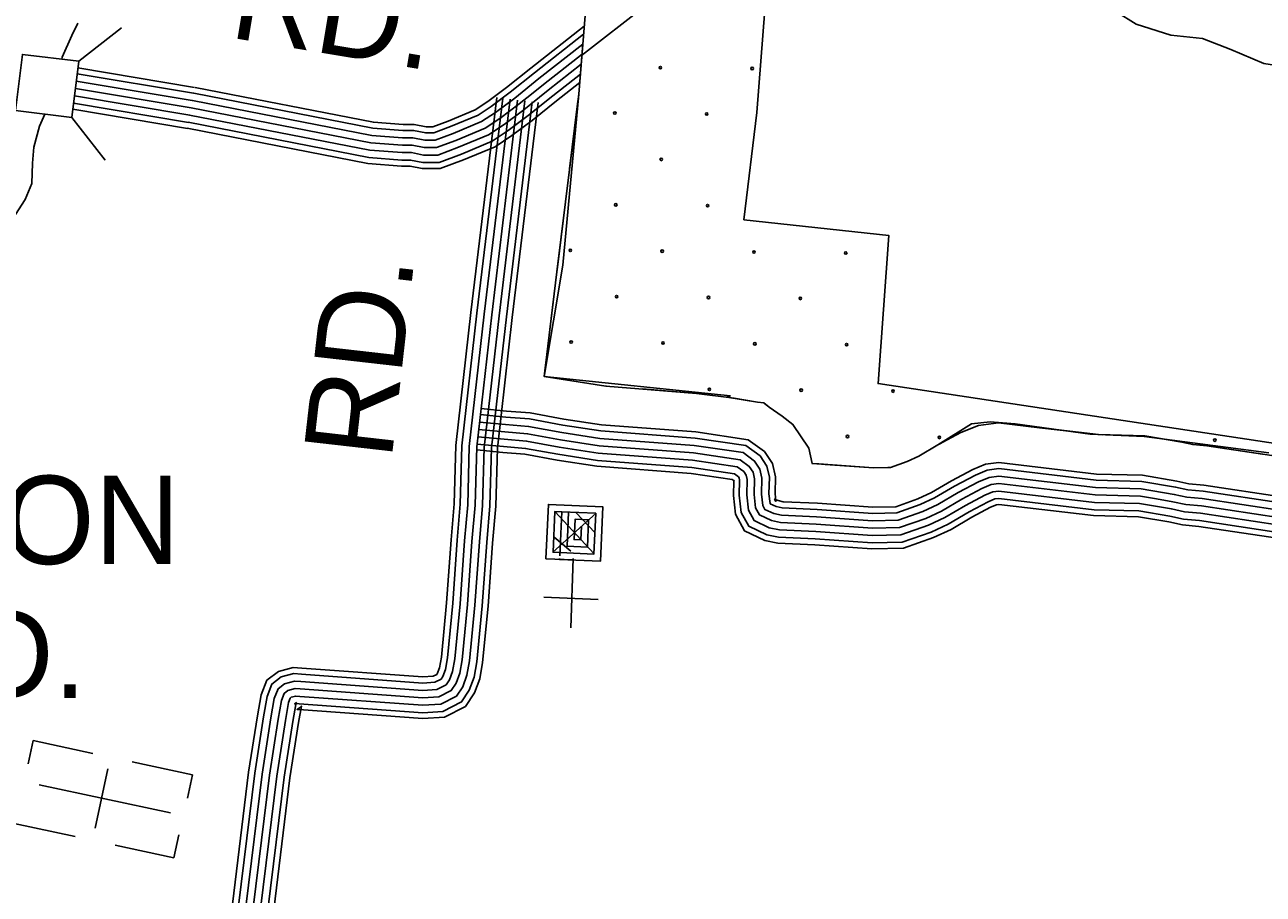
# Model space of a CAD drawing. Extents: x 1788175 to 1969470, y 584502 to 738744.
# Drawn here: x 1867150 to 1872337, y 668185 to 671828 of the extents above; entities that cross this region are included whole.
import ezdxf

# ---------------------------------------------------------------- set-up
doc = ezdxf.new("R2010")
doc.units = 0
for name, color, linetype in [('DESIGN - EROSION CONTROL - Devices', 7, 'Continuous'), ('DESIGN - ROW - Right-of-Way and Easement Labels', 7, 'Continuous'), ('DESIGN - SCRATCH - User 1', 7, 'Continuous'), ('DESIGN - TRANSPORTATION - Text', 7, 'Continuous'), ('DESIGN - UTILITIES - Cable (Underground) with Text', 7, 'Continuous'), ('SURVEY - CONTOURS - Index with Text', 7, 'Continuous'), ('SURVEY - DRAINAGE - Storm Sewer', 7, 'Continuous'), ('SURVEY - TRANSPORTATION - Roads', 7, 'Continuous'), ('SURVEY - VEGETATION - Features with Text', 7, 'Continuous')]:
    doc.layers.add(name, color=color, linetype=linetype)

msp = doc.modelspace()

# ---------------------------------------------------------------- linework, layer by layer
at = {"layer": 'DESIGN - EROSION CONTROL - Devices'}
for centre in [(1869811.6, 671648.6), (1870196.1, 671644.9), (1869621.2, 671458.2), (1870005.7, 671454.5), (1869815.3, 671264), (1869624.9, 671073.6), (1870009.5, 671069.9), (1869434.5, 670883.2), (1869819.1, 670879.5), (1870203.6, 670875.8), (1870588.2, 670872), (1869628.6, 670689.1), (1870013.2, 670685.3), (1870397.8, 670681.6), (1869438.2, 670498.7), (1869822.8, 670494.9), (1870207.3, 670491.2), (1870591.9, 670487.5), (1870016.9, 670300.8), (1870401.5, 670297.1), (1870786, 670293.3), (1870595.6, 670102.9), (1870980.2, 670099.2), (1872133.8, 670088)]:
    msp.add_circle(centre, 5.28, dxfattribs=at)
at = {"layer": 'DESIGN - SCRATCH - User 1'}
msp.add_line((1870105.2, 670273.3), (1870090.5, 670268), dxfattribs=at)
for points in [[(1870160.7, 671011), (1870216.2, 671460.8), (1870346.4, 673146.4)], [(1869296.5, 672607.9), (1869554.2, 672578.9), (1869469.9, 671536.9), (1869403.6, 670821.5)], [(1873720.1, 670573), (1873562.4, 669896.6), (1870723.7, 670325), (1870768.8, 670945), (1870160.7, 671011)], [(1869403.6, 670821.5), (1869325, 670354.7), (1870105.2, 670273.3)], [(1870090.5, 670268), (1870218.2, 670247.4), (1870244.8, 670243.6), (1870266.7, 670226.1), (1870303.5, 670200.9), (1870321.8, 670188)], [(1870321.8, 670188), (1870366.5, 670153.8), (1870433.6, 670054), (1870447.6, 669990.1)], [(1870974.4, 670068), (1871114.9, 670156), (1871193.2, 670164.7), (1871297.7, 670156), (1871611.1, 670112.4), (1871837.5, 670103.7), (1872359.8, 670034)], [(1870447.6, 669990.1), (1870704.1, 669972), (1870776, 669973.6), (1870846, 669998.3), (1870893.8, 670020.4), (1870974.4, 670068)]]:
    msp.add_lwpolyline(points, dxfattribs=at)
at = {"layer": 'DESIGN - TRANSPORTATION - Text'}
for points in [[(1871587.3, 672133.9), (1871633.5, 672054.7), (1871659.8, 671968.9), (1871719.2, 671883.2), (1871804.9, 671830.4), (1871950, 671784.2), (1872081.9, 671771), (1872200.7, 671724.8), (1872339.2, 671665.4), (1872550.2, 671632.4), (1872622.8, 671592.8), (1872708.5, 671520.2), (1872835.1, 671351.5)], [(1867372.4, 671834.6), (1867346.9, 671783.6), (1867306.1, 671691.8), (1867304.8, 671684)], [(1867233.1, 671453.4), (1867211.3, 671403.1), (1867188.1, 671314.8), (1867182.6, 671248.8), (1867179.3, 671162.7), (1867151.9, 671096.5), (1867098.7, 671014), (1867012.1, 670863.3), (1866939.1, 670766.6)]]:
    msp.add_lwpolyline(points, dxfattribs=at)
at = {"layer": 'DESIGN - UTILITIES - Cable (Underground) with Text'}
for p, q in [((1869323.3, 669430.3), (1869551.2, 669420)), ((1867184.2, 668828.9), (1867163.3, 668731.3)), ((1867435.3, 668775), (1867184.2, 668828.8)), ((1867497.6, 668710.4), (1867444.4, 668462.5)), ((1867852.3, 668685.6), (1867599.9, 668739.7)), ((1867852.3, 668685.5), (1867831.4, 668588.2)), ((1867105.7, 668481.3), (1867360.8, 668426.6)), ((1867527.9, 668390.8), (1867773.8, 668338.1)), ((1867773.8, 668338.2), (1867794.4, 668434.3))]:
    msp.add_line(p, q, dxfattribs=at)
for points in [[(1869446.4, 669580.5), (1869446.5, 669585.6), (1869332.6, 669590.8), (1869343, 669818.6), (1869570.8, 669808.3), (1869560.5, 669580.4), (1869389.6, 669588.2), (1869389.8, 669592.2)], [(1869390.2, 669602.4), (1869398.6, 669787.5), (1869541.1, 669781.1), (1869533.3, 669610.2), (1869362.4, 669618), (1869370.2, 669788.9), (1869427.1, 669786.3), (1869420.7, 669643.8), (1869506.1, 669640), (1869511.3, 669753.9), (1869454.3, 669756.5), (1869450.4, 669671), (1869478.9, 669669.7), (1869481.5, 669726.7)], [(1869360.7, 669618), (1869543.2, 669781.9)], [(1869532.6, 669613.1), (1869371.2, 669786.7)], [(1869536.6, 669700.5), (1869458.6, 669782.8)], [(1869436.8, 669623.2), (1869366.4, 669681.9)], [(1869436.1, 669301.2), (1869446.8, 669591.4)], [(1867209.5, 668644), (1867760.1, 668526)]]:
    msp.add_lwpolyline(points, dxfattribs=at)
at = {"layer": 'SURVEY - CONTOURS - Index with Text'}
for points in [[(1871091, 672173.3), (1870226.2, 672067.6), (1869903.1, 671975.3), (1869751.4, 671909.3), (1869481.9, 671699.4)], [(1867862.7, 671565.5), (1868610.2, 671419.8), (1868734.4, 671410.2), (1868780.5, 671410.2), (1868831.5, 671400), (1868858.1, 671400), (1868923.5, 671424.5), (1869036.7, 671471.7), (1869088.8, 671506.5), (1869167.4, 671565.4), (1869167.4, 671565.4), (1869268.6, 671646.4), (1869493, 671822.7)], [(1867858, 671541.2), (1868606.9, 671395.2), (1868733.5, 671385.5), (1868778, 671385.5), (1868829, 671375.3), (1868862.6, 671375.3), (1868932.6, 671401.5), (1869048.4, 671449.8), (1869103.1, 671486.3), (1869182.6, 671545.9), (1869182.6, 671545.9), (1869284, 671627), (1869490.3, 671789.1)], [(1867852.1, 671510.8), (1868602.7, 671364.5), (1868732.3, 671354.5), (1868774.9, 671354.5), (1868825.9, 671344.3), (1868868.2, 671344.3), (1868944, 671372.7), (1869063.1, 671422.3), (1869121, 671461), (1869201.5, 671521.3), (1869201.5, 671521.3), (1869303.2, 671602.7), (1869486.9, 671747)], [(1867840.2, 671449.9), (1868594.4, 671302.9), (1868729.9, 671292.5), (1868768.8, 671292.5), (1868819.8, 671282.3), (1868879.5, 671282.3), (1868966.8, 671315.1), (1869092.5, 671367.4), (1869156.9, 671410.3), (1869239.5, 671472.3), (1869239.5, 671472.3), (1869341.8, 671554.1), (1869480.1, 671662.8)], [(1867846.2, 671480.4), (1868598.5, 671333.7), (1868731.1, 671323.5), (1868771.9, 671323.5), (1868822.9, 671313.3), (1868873.8, 671313.3), (1868955.4, 671343.9), (1869077.8, 671394.9), (1869139, 671435.7), (1869220.5, 671496.8), (1869271.5, 671537.6), (1869322.5, 671578.4), (1869483.5, 671704.9)], [(1867369.4, 671622.6), (1867856.3, 671541.5)], [(1867372.4, 671647.1), (1867860.4, 671565.9)], [(1867834.3, 671419.5), (1868590.2, 671272.1), (1868728.7, 671261.5), (1868765.7, 671261.5), (1868816.7, 671251.3), (1868885.1, 671251.3), (1868978.2, 671286.2), (1869107.2, 671340), (1869174.8, 671385), (1869258.5, 671447.8), (1869258.5, 671447.8), (1869361, 671529.8), (1869476.7, 671620.7)], [(1867361.9, 671561), (1867846.2, 671480.4)], [(1867846.2, 671480.4), (1867361.9, 671561)], [(1867846.2, 671480.4), (1867361.9, 671561)], [(1867365.6, 671591.8), (1867851.2, 671510.9)], [(1867829.4, 671394.3), (1868586.8, 671246.6), (1868727.7, 671235.8), (1868763.2, 671235.8), (1868814.2, 671225.6), (1868889.8, 671225.6), (1868987.7, 671262.3), (1869119.4, 671317.2), (1869189.6, 671364), (1869274.3, 671427.5), (1869274.3, 671427.5), (1869377, 671509.7), (1869473.9, 671585.8)], [(1867354.3, 671499.4), (1867836, 671419.2)], [(1867358.1, 671530.2), (1867841.1, 671449.8)], [(1867351.2, 671473.9), (1867831.7, 671393.8)]]:
    msp.add_lwpolyline(points, dxfattribs=at)
at = {"layer": 'SURVEY - DRAINAGE - Storm Sewer'}
for p, q in [((1867375.9, 671675.3), (1867554.9, 671815.1)), ((1867346.9, 671439.5), (1867486.7, 671260.5))]:
    msp.add_line(p, q, dxfattribs=at)
msp.add_lwpolyline([(1867111.1, 671468.4), (1867346.9, 671439.5), (1867375.9, 671675.3), (1867140.1, 671704.2)], close=True, dxfattribs=at)
at = {"layer": 'SURVEY - TRANSPORTATION - Roads'}
for points in [[(1869126.7, 671523.2), (1869018.1, 670622.4), (1868954.8, 670065.8), (1868948.1, 669820.5), (1868935.1, 669670.2), (1868916.6, 669406.5), (1868894.4, 669178.7), (1868886.7, 669133.9), (1868877.3, 669108.7), (1868875.7, 669106.3), (1868860.8, 669098.7), (1868817, 669095.9), (1868310.7, 669132.6), (1868273.8, 669135.7), (1868212.5, 669119), (1868163.5, 669081.7), (1868139.4, 669020.4), (1868124.2, 668932.8), (1868087.3, 668696.4), (1867986, 667867.2)], [(1869152.2, 671520.1), (1869043.6, 670619.4), (1868980.5, 670064), (1868973.8, 669819), (1868960.8, 669668.2), (1868942.3, 669404.4), (1868919.9, 669175.3), (1868911.6, 669127.2), (1868900.3, 669097), (1868893.4, 669086.5), (1868867.7, 669073.4), (1868816.9, 669070.1), (1868308.7, 669106.9), (1868276.2, 669109.7), (1868224.1, 669095.5), (1868184.8, 669065.6), (1868164.3, 669013.4), (1868149.6, 668928.6), (1868112.7, 668692.8), (1868011.5, 667863.7)], [(1869183, 671516.4), (1869074.4, 670615.8), (1869011.4, 670061.8), (1869004.8, 669817.3), (1868991.7, 669665.8), (1868973.2, 669401.8), (1868950.6, 669171.1), (1868941.7, 669119), (1868928.2, 669082.9), (1868914.8, 669062.6), (1868876.1, 669042.9), (1868816.8, 669039.1), (1868306.3, 669076), (1868279, 669078.4), (1868238, 669067.1), (1868210.4, 669046.1), (1868194.3, 669005.1), (1868180.2, 668923.6), (1868143.4, 668688.5), (1868042.2, 667859.6)], [(1869213.8, 671512.7), (1869105.2, 670612.2), (1869042.4, 670059.6), (1869035.7, 669815.5), (1869022.6, 669663.4), (1869004.1, 669399.2), (1868981.4, 669167), (1868971.7, 669110.9), (1868956, 669068.8), (1868936.2, 669038.7), (1868884.5, 669012.4), (1868816.7, 669008), (1868303.8, 669045.1), (1868281.9, 669047), (1868252, 669038.8), (1868236.1, 669026.7), (1868224.3, 668996.7), (1868210.8, 668918.6), (1868174.1, 668684.3), (1868072.9, 667855.4)], [(1869213.8, 671512.7), (1869105.2, 670612.2), (1869042.4, 670059.6), (1869035.7, 669815.5), (1869022.6, 669663.4), (1869004.1, 669399.2), (1868981.4, 669167), (1868971.7, 669110.9), (1868956, 669068.8), (1868936.2, 669038.7), (1868884.5, 669012.4), (1868816.7, 669008), (1868303.8, 669045.1), (1868281.9, 669047), (1868252, 669038.8), (1868236.1, 669026.7), (1868224.3, 668996.7), (1868210.8, 668918.6), (1868174.1, 668684.3), (1868072.9, 667855.4)], [(1869244.6, 671509), (1869136, 670608.5), (1869073.3, 670057.4), (1869066.7, 669813.7), (1869053.5, 669661), (1869035, 669396.6), (1869012.1, 669162.8), (1869001.8, 669102.8), (1868983.8, 669054.7), (1868957.6, 669014.8), (1868892.8, 668981.8), (1868816.6, 668976.9), (1868301.4, 669014.2), (1868284.8, 669015.6), (1868266, 669010.5), (1868261.8, 669007.3), (1868254.3, 668988.3), (1868241.4, 668913.5), (1868204.9, 668680), (1868103.6, 667851.3)], [(1869275.4, 671505.2), (1869166.8, 670604.9), (1869104.3, 670055.3), (1869097.7, 669812), (1869084.4, 669658.5), (1869065.9, 669394), (1869042.9, 669158.7), (1869031.8, 669094.6), (1869011.6, 669040.6), (1868979, 668990.9), (1868901.2, 668951.3), (1868816.4, 668945.8), (1868299, 668983.3), (1868287.6, 668984.3), (1868280, 668982.2), (1868287.5, 668987.9), (1868284.3, 668979.9), (1868272, 668908.5), (1868235.6, 668675.7), (1868134.4, 667847.1)], [(1869299.9, 671502.3), (1869191.4, 670602.1), (1869129, 670053.5), (1869122.3, 669810.6), (1869109, 669656.6), (1869090.5, 669391.9), (1869067.4, 669155.4), (1869055.8, 669088.2), (1869033.8, 669029.3), (1868996, 668971.8), (1868907.9, 668927), (1868816.3, 668921.1), (1868297, 668958.7), (1868289.9, 668959.3), (1868291.1, 668959.6), (1868308, 668972.4), (1868308.3, 668973.2), (1868296.3, 668904.4), (1868260, 668672.3), (1868158.8, 667843.8)], [(1872422.1, 669849.2), (1872087.9, 669899.7), (1872024.9, 669905.1), (1871974.6, 669916), (1871974.6, 669916), (1871830.7, 669940.7), (1871638.9, 669945.7), (1871229, 669994.2), (1871173.9, 669987.2), (1871120.1, 669964.8), (1871031.2, 669917.5), (1870947.8, 669868.2), (1870889.9, 669841.4), (1870797.5, 669808.8), (1870701.9, 669806.6), (1870469.5, 669823.1), (1870325.7, 669829.9), (1870304.8, 669834.2), (1870290.3, 669841.1), (1870295.9, 669830.7), (1870292.2, 669863.9), (1870293.9, 669934.5), (1870282, 669989.2), (1870248, 670039.7), (1870180, 670089.4), (1869959.8, 670121.9), (1869565, 670151.7), (1869407.9, 670176.1), (1869266.9, 670201.9), (1869167.3, 670209.7), (1869059.1, 670220.1)], [(1872413.7, 669793.1), (1872081.3, 669843.4), (1872016.4, 669848.9), (1871963.8, 669860.4), (1871963.8, 669860.4), (1871825.1, 669884.1), (1871634.8, 669889), (1871229.2, 669937.1), (1871188.6, 669931.9), (1871144.4, 669913.5), (1871059, 669868), (1870974.2, 669817.9), (1870911.3, 669788.8), (1870807.8, 669752.3), (1870700.5, 669749.8), (1870466.2, 669766.4), (1870318.6, 669773.5), (1870286.7, 669780.1), (1870249.2, 669797.8), (1870240.8, 669813.5), (1870235.4, 669861.4), (1870237.1, 669929.1), (1870228.9, 669966.5), (1870206.5, 669999.8), (1870157.8, 670035.3), (1869953.5, 670065.5), (1869558.5, 670095.3), (1869398.5, 670120.2), (1869259.5, 670145.6), (1869162.4, 670153.2), (1869053.7, 670163.6)], [(1872418.3, 669823.7), (1872084.9, 669874.2), (1872021, 669879.6), (1871969.7, 669890.8), (1871969.7, 669890.8), (1871828.1, 669915), (1871637, 669920), (1871229.1, 669968.3), (1871180.6, 669962.1), (1871131.1, 669941.5), (1871043.8, 669895), (1870959.8, 669845.4), (1870899.6, 669817.6), (1870802.2, 669783.2), (1870701.3, 669780.9), (1870468, 669797.4), (1870322.5, 669804.4), (1870296.6, 669809.7), (1870271.7, 669821.5), (1870270.9, 669822.9), (1870266.4, 669862.8), (1870268.2, 669932.1), (1870257.9, 669978.9), (1870229.1, 670021.6), (1870169.9, 670064.9), (1869957, 670096.4), (1869562.1, 670126.1), (1869403.6, 670150.7), (1869263.5, 670176.4), (1869165.1, 670184.1), (1869056.7, 670194.5)], [(1872404.4, 669731.8), (1872074, 669781.8), (1872007.1, 669787.5), (1871951.9, 669799.5), (1871951.9, 669799.5), (1871819, 669822.2), (1871630.3, 669827.1), (1871229.5, 669874.6), (1871204.7, 669871.4), (1871170.9, 669857.4), (1871089.3, 669813.9), (1871003.1, 669763), (1870934.7, 669731.3), (1870819.1, 669690.6), (1870699.1, 669687.8), (1870462.5, 669704.5), (1870310.8, 669711.8), (1870266.9, 669720.8), (1870204.3, 669750.5), (1870180.5, 669794.7), (1870173.3, 669858.7), (1870174.9, 669923.1), (1870170.8, 669941.7), (1870161.1, 669956.2), (1870133.6, 669976.2), (1869946.7, 670003.9), (1869551.4, 670033.7), (1869388.1, 670059), (1869251.5, 670084), (1869157, 670091.4), (1869047.7, 670101.9)], [(1872409, 669762.4), (1872077.6, 669812.6), (1872011.8, 669818.2), (1871957.8, 669829.9), (1871890, 669841.5), (1871822.1, 669853.2), (1871632.6, 669858.1), (1871229.4, 669905.8), (1871196.7, 669901.7), (1871157.7, 669885.4), (1871074.1, 669841), (1870988.6, 669790.5), (1870923, 669760.1), (1870813.5, 669721.5), (1870699.8, 669718.8), (1870464.3, 669735.5), (1870314.7, 669742.7), (1870276.8, 669750.4), (1870226.8, 669774.2), (1870210.6, 669804.1), (1870204.4, 669860.1), (1870206, 669926.1), (1870199.9, 669954.1), (1870183.8, 669978), (1870145.7, 670005.8), (1869950.1, 670034.7), (1869555, 670064.5), (1869393.3, 670089.6), (1869255.5, 670114.8), (1869159.7, 670122.3), (1869050.7, 670132.8)], [(1872409, 669762.4), (1872077.6, 669812.6), (1872011.8, 669818.2), (1871957.8, 669829.9), (1871890, 669841.5), (1871822.1, 669853.2), (1871632.6, 669858.1), (1871229.4, 669905.8), (1871196.7, 669901.7), (1871157.7, 669885.4), (1871074.1, 669841), (1870988.6, 669790.5), (1870923, 669760.1), (1870813.5, 669721.5), (1870699.8, 669718.8), (1870464.3, 669735.5), (1870314.7, 669742.7), (1870276.8, 669750.4), (1870226.8, 669774.2), (1870210.6, 669804.1), (1870204.4, 669860.1), (1870206, 669926.1), (1870199.9, 669954.1), (1870183.8, 669978), (1870145.7, 670005.8), (1869950.1, 670034.7), (1869555, 670064.5), (1869393.3, 670089.6), (1869255.5, 670114.8), (1869159.7, 670122.3), (1869050.7, 670132.8)], [(1872396, 669676.7), (1872067.4, 669726.4), (1871998.8, 669732.3), (1871941.3, 669744.8), (1871941.3, 669744.8), (1871813.6, 669766.6), (1871626.3, 669771.5), (1871229.8, 669818.5), (1871219.2, 669817.1), (1871194.8, 669807), (1871116.6, 669765.3), (1871029, 669713.6), (1870955.7, 669679.7), (1870829.3, 669635.1), (1870697.7, 669632), (1870459.2, 669648.9), (1870303.8, 669656.4), (1870249.1, 669667.6), (1870163.9, 669708), (1870126.3, 669777.7), (1870117.5, 669856.3), (1870119, 669917.8), (1870118.7, 669919.4), (1870120.3, 669917), (1870111.9, 669923.1), (1869940.5, 669948.5), (1869545.1, 669978.3), (1869378.8, 670004.1), (1869244.3, 670028.7), (1869152.2, 670035.9), (1869042.4, 670046.5)], [(1872399.7, 669701.1), (1872070.3, 669751), (1872002.5, 669756.8), (1871946, 669769), (1871946, 669769), (1871816, 669791.3), (1871628.1, 669796.2), (1871229.7, 669843.4), (1871212.8, 669841.2), (1871184.2, 669829.3), (1871104.5, 669786.9), (1871017.5, 669735.5), (1870946.4, 669702.6), (1870824.8, 669659.7), (1870698.3, 669656.8), (1870460.7, 669673.6), (1870306.9, 669681), (1870257, 669691.2), (1870181.8, 669726.9), (1870150.4, 669785.2), (1870142.3, 669857.4), (1870143.8, 669920.1), (1870141.8, 669929.3), (1870138.4, 669934.4), (1870121.5, 669946.7), (1869943.2, 669973), (1869547.9, 670002.9), (1869382.9, 670028.5), (1869247.5, 670053.3), (1869154.4, 670060.5), (1869044.8, 670071.1)]]:
    msp.add_lwpolyline(points, dxfattribs=at)
at = {"layer": 'SURVEY - VEGETATION - Features with Text'}
for points in [[(1869296.5, 672607.9), (1869554.2, 672578.9), (1869469.9, 671536.9), (1869378.2, 670792.9), (1869325, 670354.7)], [(1869487.1, 671749), (1869469.9, 671536.9), (1869463.6, 671486.1)], [(1869463.6, 671486.1), (1869431.3, 671224.1)], [(1869413, 671075.2), (1869380.7, 670813.2)], [(1869380.7, 670813.2), (1869378.2, 670792.9), (1869348.8, 670551.1)], [(1869330.8, 670402.2), (1869325, 670354.7)], [(1869325, 670354.7), (1869583.8, 670314.5), (1869963.4, 670283.8), (1870120.4, 670263.2), (1870218.2, 670247.4), (1870244.8, 670243.6), (1870266.7, 670226.1), (1870303.5, 670200.9), (1870321.8, 670188)], [(1869325, 670354.7), (1869583.8, 670314.5), (1869585.9, 670314.4)], [(1869735.4, 670302.3), (1869963.4, 670283.8), (1869998.4, 670279.2)], [(1869998.4, 670279.2), (1870120.4, 670263.2), (1870218.2, 670247.4), (1870244.8, 670243.6), (1870256.5, 670234.3)], [(1870321.8, 670188), (1870366.5, 670153.8), (1870433.6, 670054), (1870447.6, 669990)], [(1870321.8, 670188), (1870366.5, 670153.8), (1870433.6, 670054), (1870447.6, 669990)], [(1872438.8, 670013.1), (1872100.9, 670064.3), (1872041.5, 670069.3), (1871996, 670079.2), (1871841.4, 670105.7), (1871646.6, 670110.8), (1871228.1, 670160.3), (1871143.6, 670149.6), (1871070.4, 670119.2), (1870974.4, 670068), (1870893.8, 670020.4), (1870846, 669998.3), (1870776, 669973.6), (1870704.1, 669972), (1870475.8, 669988.1), (1870445.7, 669989.6)], [(1871400.1, 670140), (1871228.1, 670160.3), (1871143.6, 670149.6), (1871138.4, 670147.5)], [(1871662.4, 670110.3), (1871646.6, 670110.8), (1871400.1, 670140)], [(1872072.9, 670066.7), (1872041.5, 670069.3), (1871996, 670079.2), (1871841.4, 670105.7), (1871812.4, 670106.5)], [(1871003, 670083.3), (1870974.4, 670068), (1870893.8, 670020.4), (1870846, 669998.3), (1870776, 669973.6), (1870765, 669973.4)], [(1872334.2, 670029), (1872100.9, 670064.3), (1872072.9, 670066.7)], [(1870765, 669973.4), (1870704.1, 669972), (1870501.5, 669986.3)]]:
    msp.add_lwpolyline(points, dxfattribs=at)

# ---------------------------------------------------------------- texts
at = {"layer": 'DESIGN - ROW - Right-of-Way and Easement Labels'}
for rotation, p in [(350.5464, (1868000.6, 671776)), (83.512, (1868685.4, 670000.2))]:
    msp.add_text('RD.', height=370, rotation=rotation, dxfattribs=at).set_placement(p)
for s, p in [('LIGON', (1866260.1, 669568.6)), ('RD.', (1866555.8, 669007))]:
    msp.add_text(s, height=370, dxfattribs=at).set_placement(p)

doc.saveas('drawing.dxf')
